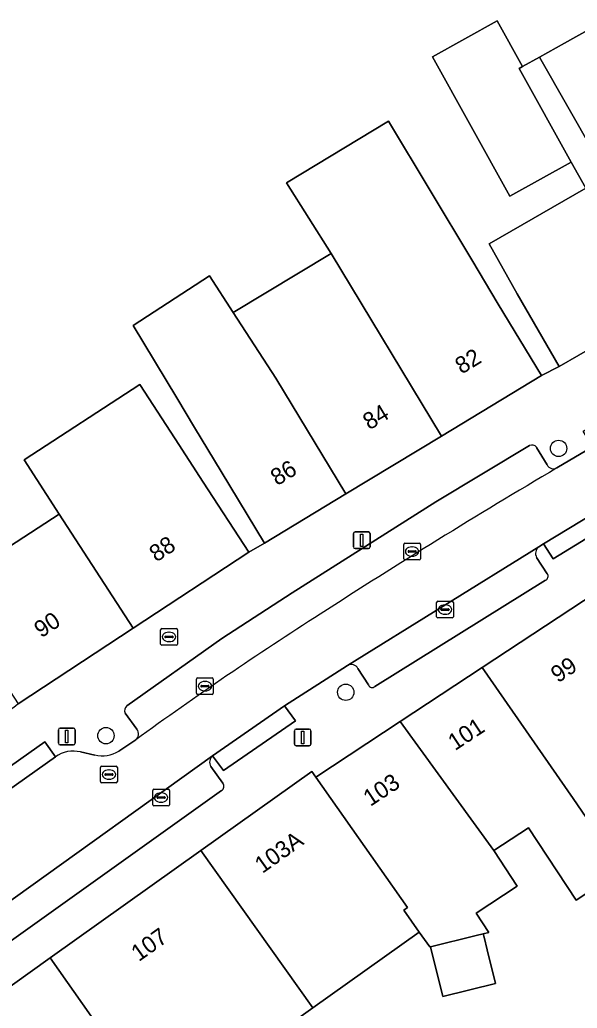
# Model space of a CAD drawing. Extents: x 159716 to 160783, y 383290 to 384031.
# Drawn here: x 160437.6 to 160470.9, y 383344 to 383403.1 of the extents above; entities that cross this region are included whole.
import ezdxf

# ---------------------------------------------------------------- set-up
doc = ezdxf.new("R2010")
doc.units = 0
for name, color, linetype in [('IMGEO_Boom', 7, 'Continuous'), ('IMGEO_Brandkraan', 7, 'Continuous'), ('IMGEO_Erf', 7, 'Continuous'), ('IMGEO_Kolk', 7, 'Continuous'), ('IMGEO_Lichtmast', 7, 'Continuous'), ('IMGEO_Pand', 7, 'Continuous'), ('IMGEO_Pand_nummerreeks', 7, 'Continuous'), ('IMGEO_Parkeervlak_open', 7, 'Continuous'), ('IMGEO_Rijbaan_lokaal_open', 7, 'Continuous'), ('IMGEO_Rioolput', 7, 'Continuous'), ('IMGEO_Voetpad_open', 7, 'Continuous')]:
    doc.layers.add(name, color=color, linetype=linetype)

msp = doc.modelspace()

# ---------------------------------------------------------------- linework, layer by layer
at = {"layer": 'IMGEO_Boom'}
for centre in [(160469.786, 383377.452), (160457.061, 383362.879), (160442.722, 383360.283)]:
    msp.add_circle(centre, 0.489, dxfattribs=at)
at = {"layer": 'IMGEO_Brandkraan'}
for p, q in [((160445.993, 383365.758), (160445.993, 383366.61)), ((160446.068, 383366.684), (160446.92, 383366.684)), ((160446.481, 383366.464), (160446.506, 383366.464)), ((160446.994, 383366.61), (160446.994, 383365.758)), ((160446.252, 383366.178), (160446.252, 383366.19)), ((160446.69, 383366.141), (160446.292, 383366.141)), ((160446.295, 383366.227), (160446.693, 383366.227)), ((160446.504, 383365.904), (160446.479, 383365.904)), ((160446.736, 383366.19), (160446.736, 383366.178)), ((160446.92, 383365.684), (160446.068, 383365.684))]:
    msp.add_line(p, q, dxfattribs=at)
for points in [[(160445.993, 383365.758), (160445.993, 383366.61)], [(160446.068, 383366.684), (160446.92, 383366.684)], [(160446.994, 383366.61), (160446.994, 383365.758)], [(160446.92, 383365.684), (160446.068, 383365.684)]]:
    msp.add_lwpolyline(points, dxfattribs=at)
for centre, radius, start, end in [((160446.07, 383366.608), 0.0765, 91.55205, 178.44795), ((160446.07, 383366.608), 0.0765, 91.55205, 178.44795), ((160446.918, 383366.608), 0.0765, 1.55205, 88.44795), ((160446.918, 383366.608), 0.0765, 1.55205, 88.44795), ((160446.07, 383365.76), 0.0765, 181.55205, 268.44795), ((160446.07, 383365.76), 0.0765, 181.55205, 268.44795), ((160446.292, 383366.187), 0.0403, 85.87752, 175.75265), ((160446.289, 383366.177), 0.0366, 178.93798, 274.71019), ((160446.693, 383366.184), 0.043, 264.86636, 352.45326), ((160446.697, 383366.189), 0.0386, 1.73085, 96.63898), ((160446.918, 383365.76), 0.0765, 271.55205, 358.44795), ((160446.918, 383365.76), 0.0765, 271.55205, 358.44795)]:
    msp.add_arc(centre, radius, start, end, dxfattribs=at)
for centre, major_axis, ratio, start_param, end_param in [((160446.48, 383366.184), (-0.387, 0.002), 0.722429, 4.712389, 7.853982), ((160446.505, 383366.184), (-0.39, 0.002), 0.717154, 1.570796, 4.712389)]:
    msp.add_ellipse(centre, major_axis=major_axis, ratio=ratio, start_param=start_param, end_param=end_param, dxfattribs=at)
at = {"layer": 'IMGEO_Erf'}
for points in [[(160462.239, 383400.865), (160466.109, 383403.016), (160467.629, 383400.283), (160468.633, 383400.841), (160470.138, 383401.679), (160472.525, 383403.008), (160476.473, 383395.916), (160478.141, 383392.915), (160480.633, 383388.58), (160483.576, 383390.191), (160479.428, 383397.615), (160479.174, 383398.069), (160481.294, 383399.245), (160476.163, 383408.441)], [(160436.081, 383371.024), (160439.935, 383373.529), (160437.834, 383376.773), (160444.746, 383381.265), (160446.855, 383378.026), (160448.538, 383375.441), (160451.256, 383371.244), (160452.206, 383371.794), (160449.618, 383376.073), (160448.023, 383378.711), (160446.952, 383380.482), (160444.345, 383384.793), (160448.905, 383387.761), (160450.33, 383385.571), (160456.187, 383389.11), (160453.522, 383393.332), (160459.608, 383397.012), (160464.594, 383388.723), (160466.17, 383386.081), (160468.757, 383381.802), (160469.81, 383382.357), (160467.317, 383386.692), (160465.638, 383389.684), (160471.41, 383393.004), (160470.544, 383394.56), (160466.877, 383392.522), (160462.239, 383400.865)], [(160473.567, 383352.239), (160470.84, 383350.442), (160467.985, 383354.772), (160465.92, 383353.41), (160467.314, 383351.295), (160464.85, 383349.671), (160465.604, 383348.527), (160465.277, 383348.446), (160465.328, 383348.24), (160465.513, 383347.49), (160466.014, 383345.463), (160462.856, 383344.682), (160462.118, 383347.667), (160462.079, 383347.657), (160461.455, 383348.546), (160455.096, 383344.015), (160451.665, 383341.569)]]:
    msp.add_lwpolyline(points, dxfattribs=at)
at = {"layer": 'IMGEO_Kolk'}
for p, q in [((160460.525, 383370.862), (160460.525, 383371.714)), ((160460.6, 383371.788), (160461.452, 383371.788)), ((160461.526, 383371.714), (160461.526, 383370.862)), ((160460.784, 383371.282), (160460.784, 383371.294)), ((160461.222, 383371.245), (160460.824, 383371.245)), ((160460.827, 383371.331), (160461.225, 383371.331)), ((160461.013, 383371.568), (160461.038, 383371.568)), ((160461.268, 383371.294), (160461.268, 383371.282)), ((160461.452, 383370.788), (160460.6, 383370.788)), ((160461.036, 383371.008), (160461.011, 383371.008)), ((160462.492, 383367.391), (160462.492, 383368.243)), ((160462.567, 383368.317), (160463.419, 383368.317)), ((160462.98, 383368.097), (160463.005, 383368.097)), ((160463.493, 383368.243), (160463.493, 383367.391)), ((160462.751, 383367.811), (160462.751, 383367.823)), ((160463.189, 383367.774), (160462.791, 383367.774)), ((160462.794, 383367.86), (160463.192, 383367.86)), ((160463.003, 383367.537), (160462.978, 383367.537)), ((160463.235, 383367.823), (160463.235, 383367.811)), ((160463.419, 383367.317), (160462.567, 383367.317)), ((160448.141, 383362.816), (160448.141, 383363.668)), ((160448.216, 383363.742), (160449.068, 383363.742)), ((160448.629, 383363.522), (160448.654, 383363.522)), ((160449.142, 383363.668), (160449.142, 383362.816)), ((160448.4, 383363.236), (160448.4, 383363.248)), ((160448.838, 383363.199), (160448.44, 383363.199)), ((160448.443, 383363.285), (160448.841, 383363.285)), ((160448.652, 383362.962), (160448.627, 383362.962)), ((160448.884, 383363.248), (160448.884, 383363.236)), ((160449.068, 383362.742), (160448.216, 383362.742)), ((160445.521, 383356.155), (160445.521, 383357.007)), ((160445.596, 383357.081), (160446.448, 383357.081)), ((160446.522, 383357.007), (160446.522, 383356.155)), ((160445.78, 383356.575), (160445.78, 383356.587)), ((160446.218, 383356.538), (160445.82, 383356.538)), ((160445.823, 383356.624), (160446.221, 383356.624)), ((160446.032, 383356.301), (160446.007, 383356.301)), ((160446.009, 383356.861), (160446.034, 383356.861)), ((160446.264, 383356.587), (160446.264, 383356.575)), ((160446.448, 383356.081), (160445.596, 383356.081))]:
    msp.add_line(p, q, dxfattribs=at)
for points in [[(160460.525, 383370.862), (160460.525, 383371.714)], [(160460.6, 383371.788), (160461.452, 383371.788)], [(160461.526, 383371.714), (160461.526, 383370.862)], [(160461.452, 383370.788), (160460.6, 383370.788)], [(160462.492, 383367.391), (160462.492, 383368.243)], [(160462.567, 383368.317), (160463.419, 383368.317)], [(160463.493, 383368.243), (160463.493, 383367.391)], [(160463.419, 383367.317), (160462.567, 383367.317)], [(160448.141, 383362.816), (160448.141, 383363.668)], [(160448.216, 383363.742), (160449.068, 383363.742)], [(160449.142, 383363.668), (160449.142, 383362.816)], [(160449.068, 383362.742), (160448.216, 383362.742)], [(160445.521, 383356.155), (160445.521, 383357.007)], [(160445.596, 383357.081), (160446.448, 383357.081)], [(160446.522, 383357.007), (160446.522, 383356.155)], [(160446.448, 383356.081), (160445.596, 383356.081)]]:
    msp.add_lwpolyline(points, dxfattribs=at)
for centre, radius, start, end in [((160460.602, 383371.712), 0.0765, 91.55205, 178.44795), ((160460.602, 383371.712), 0.0765, 91.55205, 178.44795), ((160461.45, 383371.712), 0.0765, 1.55205, 88.44795), ((160461.45, 383371.712), 0.0765, 1.55205, 88.44795), ((160460.824, 383371.291), 0.0403, 85.87752, 175.75265), ((160460.821, 383371.281), 0.0366, 178.93798, 274.71019), ((160461.225, 383371.288), 0.043, 264.86636, 352.45326), ((160461.229, 383371.293), 0.0386, 1.73085, 96.63898), ((160460.602, 383370.864), 0.0765, 181.55205, 268.44795), ((160460.602, 383370.864), 0.0765, 181.55205, 268.44795), ((160461.45, 383370.864), 0.0765, 271.55205, 358.44795), ((160461.45, 383370.864), 0.0765, 271.55205, 358.44795), ((160462.569, 383368.241), 0.0765, 91.55205, 178.44795), ((160462.569, 383368.241), 0.0765, 91.55205, 178.44795), ((160463.417, 383368.241), 0.0765, 1.55205, 88.44795), ((160463.417, 383368.241), 0.0765, 1.55205, 88.44795), ((160462.791, 383367.82), 0.0403, 85.87752, 175.75265), ((160462.788, 383367.81), 0.0366, 178.93798, 274.71019), ((160463.192, 383367.817), 0.043, 264.86636, 352.45326), ((160463.196, 383367.822), 0.0386, 1.73085, 96.63898), ((160462.569, 383367.393), 0.0765, 181.55205, 268.44795), ((160462.569, 383367.393), 0.0765, 181.55205, 268.44795), ((160463.417, 383367.393), 0.0765, 271.55205, 358.44795), ((160463.417, 383367.393), 0.0765, 271.55205, 358.44795), ((160448.218, 383363.666), 0.0765, 91.55205, 178.44795), ((160448.218, 383363.666), 0.0765, 91.55205, 178.44795), ((160449.066, 383363.666), 0.0765, 1.55205, 88.44795), ((160449.066, 383363.666), 0.0765, 1.55205, 88.44795), ((160448.218, 383362.818), 0.0765, 181.55205, 268.44795), ((160448.218, 383362.818), 0.0765, 181.55205, 268.44795), ((160448.44, 383363.245), 0.0403, 85.87752, 175.75265), ((160448.437, 383363.235), 0.0366, 178.93798, 274.71019), ((160448.841, 383363.242), 0.043, 264.86636, 352.45326), ((160448.845, 383363.247), 0.0386, 1.73085, 96.63898), ((160449.066, 383362.818), 0.0765, 271.55205, 358.44795), ((160449.066, 383362.818), 0.0765, 271.55205, 358.44795), ((160445.598, 383357.005), 0.0765, 91.55205, 178.44795), ((160445.598, 383357.005), 0.0765, 91.55205, 178.44795), ((160446.446, 383357.005), 0.0765, 1.55205, 88.44795), ((160446.446, 383357.005), 0.0765, 1.55205, 88.44795), ((160445.82, 383356.584), 0.0403, 85.87752, 175.75265), ((160445.817, 383356.574), 0.0366, 178.93798, 274.71019), ((160446.221, 383356.581), 0.043, 264.86636, 352.45326), ((160446.225, 383356.586), 0.0386, 1.73085, 96.63898), ((160445.598, 383356.157), 0.0765, 181.55205, 268.44795), ((160445.598, 383356.157), 0.0765, 181.55205, 268.44795), ((160446.446, 383356.157), 0.0765, 271.55205, 358.44795), ((160446.446, 383356.157), 0.0765, 271.55205, 358.44795)]:
    msp.add_arc(centre, radius, start, end, dxfattribs=at)
for centre, major_axis, ratio, start_param, end_param in [((160461.012, 383371.288), (-0.387, 0.002), 0.722429, 4.712389, 7.853982), ((160461.037, 383371.288), (-0.39, 0.002), 0.717154, 1.570796, 4.712389), ((160462.979, 383367.817), (-0.387, 0.002), 0.722429, 4.712389, 7.853982), ((160463.004, 383367.817), (-0.39, 0.002), 0.717154, 1.570796, 4.712389), ((160448.628, 383363.242), (-0.387, 0.002), 0.722429, 4.712389, 7.853982), ((160448.653, 383363.242), (-0.39, 0.002), 0.717154, 1.570796, 4.712389), ((160446.008, 383356.581), (-0.387, 0.002), 0.722429, 4.712389, 7.853982), ((160446.033, 383356.581), (-0.39, 0.002), 0.717154, 1.570796, 4.712389)]:
    msp.add_ellipse(centre, major_axis=major_axis, ratio=ratio, start_param=start_param, end_param=end_param, dxfattribs=at)
at = {"layer": 'IMGEO_Lichtmast'}
for p, q in [((160457.521, 383371.562), (160457.521, 383372.362)), ((160457.521, 383372.362), (160457.521, 383371.562)), ((160457.621, 383372.462), (160458.411, 383372.462)), ((160458.411, 383372.462), (160457.621, 383372.462)), ((160458.511, 383372.362), (160458.511, 383371.562)), ((160458.511, 383371.562), (160458.511, 383372.362)), ((160458.411, 383371.462), (160457.621, 383371.462)), ((160457.621, 383371.462), (160458.411, 383371.462)), ((160439.885, 383359.832), (160439.885, 383360.632)), ((160439.885, 383360.632), (160439.885, 383359.832)), ((160439.985, 383360.732), (160440.775, 383360.732)), ((160440.775, 383360.732), (160439.985, 383360.732)), ((160440.875, 383360.632), (160440.875, 383359.832)), ((160440.875, 383359.832), (160440.875, 383360.632)), ((160453.987, 383359.778), (160453.987, 383360.578)), ((160453.987, 383360.578), (160453.987, 383359.778)), ((160454.087, 383360.678), (160454.877, 383360.678)), ((160454.877, 383360.678), (160454.087, 383360.678)), ((160454.977, 383360.578), (160454.977, 383359.778)), ((160454.977, 383359.778), (160454.977, 383360.578)), ((160440.775, 383359.732), (160439.985, 383359.732)), ((160439.985, 383359.732), (160440.775, 383359.732)), ((160454.877, 383359.678), (160454.087, 383359.678)), ((160454.087, 383359.678), (160454.877, 383359.678))]:
    msp.add_line(p, q, dxfattribs=at)
for points in [[(160457.941, 383372.337), (160458.091, 383372.337), (160458.091, 383371.587), (160457.941, 383371.587), (160457.941, 383372.337)], [(160440.305, 383360.607), (160440.455, 383360.607), (160440.455, 383359.857), (160440.305, 383359.857), (160440.305, 383360.607)], [(160454.407, 383360.553), (160454.557, 383360.553), (160454.557, 383359.803), (160454.407, 383359.803), (160454.407, 383360.553)]]:
    msp.add_lwpolyline(points, dxfattribs=at)
for centre, start, end in [((160457.621, 383372.362), 90, 180), ((160457.621, 383372.362), 90, 180), ((160458.411, 383372.362), 0, 90), ((160458.411, 383372.362), 360, 90), ((160457.621, 383371.562), 180, 270), ((160457.621, 383371.562), 180, 270), ((160458.411, 383371.562), 270, 0), ((160458.411, 383371.562), 270, 0), ((160439.985, 383360.632), 90, 180), ((160439.985, 383360.632), 90, 180), ((160440.775, 383360.632), 0, 90), ((160440.775, 383360.632), 360, 90), ((160454.087, 383360.578), 90, 180), ((160454.087, 383360.578), 90, 180), ((160454.877, 383360.578), 0, 90), ((160454.877, 383360.578), 360, 90), ((160439.985, 383359.832), 180, 270), ((160439.985, 383359.832), 180, 270), ((160440.775, 383359.832), 270, 0), ((160440.775, 383359.832), 270, 0), ((160454.087, 383359.778), 180, 270), ((160454.087, 383359.778), 180, 270), ((160454.877, 383359.778), 270, 0), ((160454.877, 383359.778), 270, 0)]:
    msp.add_arc(centre, 0.1, start, end, dxfattribs=at)
at = {"layer": 'IMGEO_Pand'}
for points in [[(160467.629, 383400.283), (160466.109, 383403.016), (160462.239, 383400.865), (160466.877, 383392.522), (160470.544, 383394.56), (160467.424, 383400.169)], [(160476.473, 383395.916), (160472.525, 383403.008), (160470.138, 383401.679), (160468.633, 383400.841), (160476.865, 383386.414), (160480.633, 383388.58), (160478.141, 383392.915)], [(160468.633, 383400.841), (160467.629, 383400.283), (160467.424, 383400.169), (160470.544, 383394.56), (160471.41, 383393.004), (160465.638, 383389.684), (160467.317, 383386.692), (160469.81, 383382.357), (160476.865, 383386.414)], [(160462.787, 383378.192), (160468.757, 383381.802), (160466.17, 383386.081), (160464.594, 383388.723), (160459.608, 383397.012), (160453.522, 383393.332), (160456.187, 383389.11)], [(160457.067, 383374.734), (160462.787, 383378.192), (160456.187, 383389.11), (160450.33, 383385.571), (160452.887, 383381.65)], [(160457.067, 383374.734), (160452.887, 383381.65), (160450.33, 383385.571), (160448.905, 383387.761), (160444.345, 383384.793), (160446.952, 383380.482), (160448.023, 383378.711), (160449.618, 383376.073), (160452.206, 383371.794)], [(160448.538, 383375.441), (160446.855, 383378.026), (160444.746, 383381.265), (160437.834, 383376.773), (160439.935, 383373.529), (160444.357, 383366.701), (160451.256, 383371.244)], [(160439.935, 383373.529), (160436.081, 383371.024), (160431.019, 383378.841), (160427.932, 383376.842), (160433.087, 383368.905), (160437.485, 383362.177), (160444.357, 383366.701)], [(160474.653, 383364.584), (160472.034, 383368.843), (160465.222, 383364.356), (160470.655, 383356.532), (160472.243, 383354.191), (160478.604, 383358.023), (160476.988, 383360.706)], [(160465.222, 383364.356), (160460.32, 383361.128), (160465.92, 383353.41), (160467.985, 383354.772), (160470.84, 383350.442), (160473.567, 383352.239), (160472.243, 383354.191), (160470.655, 383356.532)], [(160460.32, 383361.128), (160455.281, 383357.809), (160460.761, 383350.009), (160460.533, 383349.859), (160461.455, 383348.546), (160462.079, 383347.657), (160462.118, 383347.667), (160464.847, 383348.341), (160465.277, 383348.446), (160465.604, 383348.527), (160464.85, 383349.671), (160467.314, 383351.295), (160465.92, 383353.41)], [(160455.281, 383357.809), (160455.036, 383358.149), (160448.396, 383353.416), (160455.096, 383344.015), (160461.455, 383348.546), (160460.533, 383349.859), (160460.761, 383350.009)], [(160444.801, 383339.293), (160450.429, 383343.303), (160451.665, 383341.569), (160455.096, 383344.015), (160448.396, 383353.416), (160439.387, 383346.996)], [(160465.277, 383348.446), (160464.847, 383348.341), (160462.118, 383347.667), (160462.856, 383344.682), (160466.014, 383345.463), (160465.513, 383347.49), (160465.328, 383348.24)], [(160444.801, 383339.293), (160439.387, 383346.996), (160433.805, 383343.017), (160439.219, 383335.315)]]:
    msp.add_lwpolyline(points, close=True, dxfattribs=at)
at = {"layer": 'IMGEO_Parkeervlak_open'}
for points in [[(160468.041, 383377.621), (160462.448, 383374.26), (160453.854, 383368.823), (160449.647, 383366.083), (160443.967, 383362.07)], [(160469.096, 383376.463), (160468.46, 383377.517)], [(160468.599, 383371.564), (160457.166, 383364.486)], [(160469.106, 383369.962), (160468.472, 383370.936)], [(160458.808, 383363.229), (160469.008, 383369.569)], [(160457.786, 383364.297), (160458.413, 383363.32)], [(160443.881, 383361.618), (160444.57, 383360.664)], [(160449.101, 383359.083), (160425.529, 383342.179), (160420.378, 383338.346)], [(160449.712, 383357.437), (160449.001, 383358.438)], [(160422.214, 383337.313), (160422.969, 383337.983), (160449.639, 383357.011)]]:
    msp.add_lwpolyline(points, dxfattribs=at)
for centre, radius, start, end in [((160468.186, 383377.31), 0.344, 37.13657, 114.98407), ((160469.478, 383376.668), 0.433, 208.21876, 298.45429), ((160678.942, 383021.738), 411.696, 120.54949, 122.86372), ((160468.885, 383371.179), 0.479, 126.60064, 210.53397), ((160468.893, 383369.806), 0.264, 295.87012, 36.12601), ((160570.774, 383186.65), 214.484, 122.49811, 126.06695), ((160457.382, 383364.082), 0.458, 28.03226, 118.06123), ((160458.641, 383363.407), 0.244, 200.78706, 313.26609), ((160444.199, 383361.792), 0.362, 129.82513, 208.62958), ((160444.222, 383360.378), 0.451, 308.26748, 39.42566), ((160449.401, 383358.706), 0.481, 128.50778, 213.86641), ((160449.492, 383357.255), 0.285, 301.06291, 39.4894)]:
    msp.add_arc(centre, radius, start, end, dxfattribs=at)
at = {"layer": 'IMGEO_Rijbaan_lokaal_open'}
for points in [[(160566.75, 383423.562), (160569.473, 383424.81), (160573.889, 383426.883), (160572.337, 383430.071), (160570.844, 383429.371), (160567.932, 383427.997), (160567.354, 383427.724), (160566.554, 383427.332), (160554.01, 383421.434), (160552.404, 383420.67), (160543.945, 383416.579), (160531.91, 383410.739), (160530.454, 383409.992), (160513.141, 383401.003), (160501.848, 383394.965), (160500.433, 383394.16), (160486.541, 383386.343), (160481.968, 383383.62), (160476.209, 383380.206), (160475.436, 383379.714), (160471.815, 383377.547), (160469.684, 383376.287)], [(160439.706, 383359.02), (160433.178, 383354.4), (160420.29, 383345.261), (160418.654, 383343.938), (160416.424, 383341.838), (160415.865, 383341.258), (160420.276, 383338.235), (160420.378, 383338.346), (160425.529, 383342.179), (160449.101, 383359.083), (160453.405, 383362.062), (160457.166, 383364.486), (160468.599, 383371.564), (160468.891, 383371.742), (160473.53, 383374.563), (160474.257, 383375.009), (160480.24, 383378.511), (160481.715, 383379.396), (160487.16, 383382.594), (160488.35, 383383.3), (160498.016, 383388.805), (160509.795, 383395.27), (160510.744, 383395.791)], [(160444.501, 383360.024), (160443.496, 383359.361)], [(160442.062, 383359.127), (160441.206, 383359.308)]]:
    msp.add_lwpolyline(points, dxfattribs=at)
for centre, radius, start, end in [((160678.942, 383021.738), 411.696, 120.54949, 122.86372), ((160570.774, 383186.65), 214.484, 122.49811, 126.06695), ((160440.77, 383357.53), 1.831, 76.21263, 125.52442), ((160442.497, 383360.971), 1.894, 256.71762, 301.81805)]:
    msp.add_arc(centre, radius, start, end, dxfattribs=at)
at = {"layer": 'IMGEO_Rioolput'}
for p, q in [((160442.404, 383357.534), (160442.404, 383358.386)), ((160442.479, 383358.46), (160443.331, 383358.46)), ((160442.892, 383358.24), (160442.917, 383358.24)), ((160443.405, 383358.386), (160443.405, 383357.534)), ((160443.331, 383357.46), (160442.479, 383357.46)), ((160442.663, 383357.954), (160442.663, 383357.966)), ((160443.101, 383357.917), (160442.703, 383357.917)), ((160442.706, 383358.003), (160443.104, 383358.003)), ((160442.915, 383357.68), (160442.89, 383357.68)), ((160443.147, 383357.966), (160443.147, 383357.954))]:
    msp.add_line(p, q, dxfattribs=at)
for points in [[(160442.404, 383357.534), (160442.404, 383358.386)], [(160442.479, 383358.46), (160443.331, 383358.46)], [(160443.405, 383358.386), (160443.405, 383357.534)], [(160443.331, 383357.46), (160442.479, 383357.46)]]:
    msp.add_lwpolyline(points, dxfattribs=at)
for centre, radius, start, end in [((160442.481, 383358.384), 0.0765, 91.55205, 178.44795), ((160442.481, 383358.384), 0.0765, 91.55205, 178.44795), ((160443.329, 383358.384), 0.0765, 1.55205, 88.44795), ((160443.329, 383358.384), 0.0765, 1.55205, 88.44795), ((160442.481, 383357.536), 0.0765, 181.55205, 268.44795), ((160442.481, 383357.536), 0.0765, 181.55205, 268.44795), ((160442.703, 383357.963), 0.0403, 85.87752, 175.75265), ((160442.7, 383357.953), 0.0366, 178.93798, 274.71019), ((160443.104, 383357.96), 0.043, 264.86636, 352.45326), ((160443.108, 383357.965), 0.0386, 1.73085, 96.63898), ((160443.329, 383357.536), 0.0765, 271.55205, 358.44795), ((160443.329, 383357.536), 0.0765, 271.55205, 358.44795)]:
    msp.add_arc(centre, radius, start, end, dxfattribs=at)
for centre, major_axis, ratio, start_param, end_param in [((160442.891, 383357.96), (-0.387, 0.002), 0.722429, 4.712389, 7.853982), ((160442.916, 383357.96), (-0.39, 0.002), 0.717154, 1.570796, 4.712389)]:
    msp.add_ellipse(centre, major_axis=major_axis, ratio=ratio, start_param=start_param, end_param=end_param, dxfattribs=at)
at = {"layer": 'IMGEO_Voetpad_open'}
for points in [[(160439.387, 383346.996), (160448.396, 383353.416), (160455.036, 383358.149), (160455.281, 383357.809), (160460.32, 383361.128), (160465.222, 383364.356), (160472.034, 383368.843), (160474.49, 383370.418), (160482.934, 383375.203), (160488.601, 383378.414), (160493.953, 383381.448), (160499.951, 383384.846), (160502.36, 383386.185), (160502.304, 383386.297), (160508.086, 383389.549), (160513.072, 383392.353), (160513.307, 383392.309), (160519.783, 383395.951), (160519.984, 383395.593), (160523.029, 383397.064), (160527.992, 383399.461), (160532.894, 383401.829)], [(160476.865, 383386.414), (160469.81, 383382.357), (160468.757, 383381.802), (160462.787, 383378.192), (160457.067, 383374.734), (160452.206, 383371.794), (160451.256, 383371.244), (160444.357, 383366.701), (160437.485, 383362.177), (160437.31, 383362.051), (160432.355, 383358.426), (160422.361, 383351.197), (160421.421, 383352.526), (160420.196, 383351.659), (160413.784, 383347.117), (160413.457, 383346.886), (160412.588, 383348.142), (160410.823, 383346.907), (160411.741, 383345.672), (160411.415, 383345.441), (160404.905, 383340.83)], [(160469.684, 383376.287), (160471.815, 383377.547), (160471.256, 383378.484), (160474.889, 383380.65), (160475.436, 383379.714), (160476.209, 383380.206)], [(160443.967, 383362.07), (160449.647, 383366.083), (160453.854, 383368.823), (160462.448, 383374.26), (160468.041, 383377.621)], [(160468.46, 383377.517), (160469.096, 383376.463)], [(160474.257, 383375.009), (160473.53, 383374.563), (160474.091, 383373.681), (160469.459, 383370.852), (160468.891, 383371.742), (160468.599, 383371.564)], [(160468.472, 383370.936), (160469.106, 383369.962)], [(160469.008, 383369.569), (160458.808, 383363.229)], [(160457.166, 383364.486), (160453.405, 383362.062), (160454.053, 383361.179), (160449.743, 383358.204), (160449.101, 383359.083)], [(160458.413, 383363.32), (160457.786, 383364.297)], [(160444.57, 383360.664), (160443.881, 383361.618)], [(160415.865, 383341.258), (160416.424, 383341.838), (160418.654, 383343.938), (160420.29, 383345.261), (160433.178, 383354.4), (160432.558, 383355.302), (160439.061, 383359.924), (160439.706, 383359.02)], [(160443.496, 383359.361), (160444.501, 383360.024)], [(160441.206, 383359.308), (160442.062, 383359.127)], [(160449.001, 383358.438), (160449.712, 383357.437)], [(160449.639, 383357.011), (160422.969, 383337.983), (160422.214, 383337.313)], [(160424.952, 383336.828), (160426.952, 383338.343), (160431.111, 383341.307), (160431.21, 383341.168), (160433.805, 383343.017), (160439.387, 383346.996)]]:
    msp.add_lwpolyline(points, dxfattribs=at)
for points in [[(160468.891, 383371.742), (160469.459, 383370.852), (160474.091, 383373.681), (160473.53, 383374.563)], [(160453.405, 383362.062), (160449.101, 383359.083), (160449.743, 383358.204), (160454.053, 383361.179)], [(160439.061, 383359.924), (160432.558, 383355.302), (160433.178, 383354.4), (160439.706, 383359.02)]]:
    msp.add_lwpolyline(points, close=True, dxfattribs=at)
for centre, radius, start, end in [((160468.186, 383377.31), 0.344, 37.13657, 114.98407), ((160469.478, 383376.668), 0.433, 208.21876, 298.45429), ((160468.885, 383371.179), 0.479, 126.60064, 210.53397), ((160468.893, 383369.806), 0.264, 295.87012, 36.12601), ((160457.382, 383364.082), 0.458, 28.03226, 118.06123), ((160458.641, 383363.407), 0.244, 200.78706, 313.26609), ((160444.199, 383361.792), 0.362, 129.82513, 208.62958), ((160444.222, 383360.378), 0.451, 308.26748, 39.42566), ((160440.77, 383357.53), 1.831, 76.21263, 125.52442), ((160442.497, 383360.971), 1.894, 256.71762, 301.81805), ((160449.401, 383358.706), 0.481, 128.50778, 213.86641), ((160449.492, 383357.255), 0.285, 301.06291, 39.4894)]:
    msp.add_arc(centre, radius, start, end, dxfattribs=at)

# ---------------------------------------------------------------- texts
at = {"layer": 'IMGEO_Pand_nummerreeks'}
for s, rotation, p in [('82', 31.16037, (160463.985, 383381.862)), ('84', 31.16037, (160458.471, 383378.527)), ('86', 31.16037, (160452.954, 383375.191)), ('88', 33.36333, (160445.739, 383370.628)), ('90', 33.36141, (160438.854, 383366.095)), ('99', 33.36906, (160469.742, 383363.406)), ('101', 33.36906, (160463.594, 383359.357)), ('103', 33.3576, (160458.529, 383356.022)), ('103A', 35.46609, (160452.076, 383352.014)), ('107', 35.47816, (160444.688, 383346.746))]:
    msp.add_text(s, height=1, rotation=rotation, dxfattribs=at).set_placement(p)

doc.saveas('drawing.dxf')
